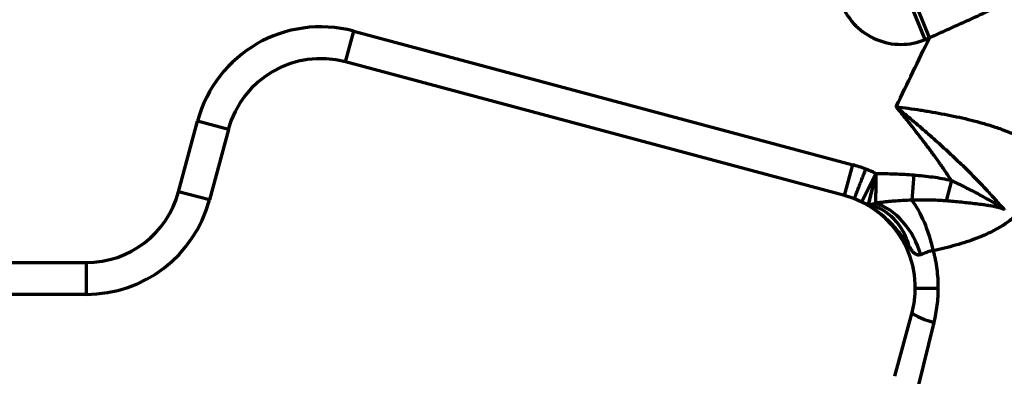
# Model space of a CAD drawing. Header units: millimetres. Extents: x -170 to 6906, y -2212 to 4257.
# Tile 263 of 440: x 4587 to 4741, y 2179 to 2235. Entities that reach past the tile are written whole.
import ezdxf

# ---------------------------------------------------------------- set-up
doc = ezdxf.new("R2010")
doc.units = ezdxf.units.MM
doc.layers.add('1', color=7, linetype='Continuous', true_color=0xffffff)
doc.styles.add('PC_TEXTSTYLE', font='ISOCP.SHX', dxfattribs={"width": 0.707, "bigfont": 'GBCBIG.SHX'})
doc.dimstyles.new('GB_DIMSTYLE', dxfattribs={"dimtxt": 50, "dimasz": 40, "dimexe": 1, "dimexo": 0, "dimgap": 1.5, "dimtad": 1, "dimdec": 1, "dimdsep": 46, "dimtxsty": 'PC_TEXTSTYLE', "dimcen": 0, "dimclrd": 256, "dimclrt": 3, "dimadec": 1, "dimazin": 2, "dimtp": 0.1, "dimtm": 0.1, "dimtfac": 0.71, "dimtdec": 1, "dimtmove": 0, "dimatfit": 3, "dimfxl": 1, "dimtfill": 1, "dimarcsym": 0})

# ---------------------------------------------------------------- blocks, each defined once
blk = doc.blocks.new('*D25')
at = {"color": 0, "lineweight": -2, "transparency": 16777216}
blk.add_line((4947.38, 3217.26), (4828.36, 3661.45), dxfattribs=at)
at = {"lineweight": -2, "transparency": 16777216}
blk.add_arc((5091.35, 2679.97), 1015.1, 107.25788, 142.74212, dxfattribs=at)
at = {"lineweight": 18, "transparency": 16777216}
for points in [[(4788.34, 3655.78), (4792.05, 3642.97), (4828.62, 3660.48)], [(4288.8, 3290.59), (4278.03, 3298.45), (4259.83, 3262.21)]]:
    blk.add_solid(points, dxfattribs=at)
at = {"layer": 'Defpoints', "color": 0, "lineweight": 18, "transparency": 16777216}
for p in [(3750.2, 3619.05), (4609.58, 3573.46), (4947.38, 3217.26), (4635.7, 2999.02), (5227.16, 2173.1)]:
    blk.add_point(p, dxfattribs=at)
at = {"color": 3, "lineweight": 18, "transparency": 16777216, "insert": (4493.91, 3533.2), "char_height": 50, "attachment_point": 5, "rotation": 35, "style": 'PC_TEXTSTYLE', "bg_fill": 3, "box_fill_scale": 1.1, "bg_fill_color": 256, "bg_fill_true_color": 13158600, "bg_fill_transparency": 0}
blk.add_mtext('40°', dxfattribs=at)
blk = doc.blocks.new('*D30')
at = {"color": 0, "lineweight": -2, "transparency": 16777216}
for p, q in [((4751.82, 2404.86), (4751.82, 1659.34)), ((4601.97, 1836.27), (4601.97, 1659.34))]:
    blk.add_line(p, q, dxfattribs=at)
at = {"lineweight": -2, "transparency": 16777216}
for p, q in [((4601.97, 1660.34), (4446.17, 1660.34)), ((4711.82, 1660.34), (4641.97, 1660.34))]:
    blk.add_line(p, q, dxfattribs=at)
at = {"lineweight": 18, "transparency": 16777216}
for points in [[(4641.97, 1667.01), (4641.97, 1653.67), (4601.97, 1660.34)], [(4711.82, 1667.01), (4711.82, 1653.67), (4751.82, 1660.34)]]:
    blk.add_solid(points, dxfattribs=at)
at = {"layer": 'Defpoints', "color": 0, "lineweight": 18, "transparency": 16777216}
for p in [(4751.82, 2404.86), (4601.97, 1836.27), (4751.82, 1660.34)]:
    blk.add_point(p, dxfattribs=at)
at = {"color": 3, "lineweight": 18, "transparency": 16777216, "insert": (4475.96, 1686.84), "char_height": 50, "attachment_point": 5, "style": 'PC_TEXTSTYLE'}
blk.add_mtext('150', dxfattribs=at)
blk = doc.blocks.new('*D31')
at = {"color": 0, "lineweight": -2, "transparency": 16777216}
for p, q in [((4751.82, 2404.86), (2648.79, 2404.86)), ((4499.54, 1877.86), (2648.79, 1877.86))]:
    blk.add_line(p, q, dxfattribs=at)
at = {"lineweight": -2, "transparency": 16777216}
blk.add_line((2649.79, 2364.86), (2649.79, 1917.86), dxfattribs=at)
at = {"lineweight": 18, "transparency": 16777216}
for points in [[(2643.12, 2364.86), (2656.45, 2364.86), (2649.79, 2404.86)], [(2643.12, 1917.86), (2656.45, 1917.86), (2649.79, 1877.86)]]:
    blk.add_solid(points, dxfattribs=at)
at = {"layer": 'Defpoints', "color": 0, "lineweight": 18, "transparency": 16777216}
for p in [(4751.82, 2404.86), (2649.79, 1877.86), (4499.54, 1877.86)]:
    blk.add_point(p, dxfattribs=at)
at = {"color": 3, "lineweight": 18, "transparency": 16777216, "insert": (2623.28, 2141.36), "char_height": 50, "attachment_point": 5, "rotation": 90, "style": 'PC_TEXTSTYLE', "bg_fill": 3, "box_fill_scale": 1.1, "bg_fill_color": 256, "bg_fill_true_color": 13158600, "bg_fill_transparency": 0}
blk.add_mtext('527', dxfattribs=at)
blk = doc.blocks.new('*D35')
at = {"color": 0, "lineweight": -2, "transparency": 16777216}
for p, q in [((2903.58, 2536.83), (2903.58, 628.33)), ((4601.97, 1836.27), (4601.97, 628.33))]:
    blk.add_line(p, q, dxfattribs=at)
at = {"lineweight": -2, "transparency": 16777216}
blk.add_line((2943.58, 629.33), (4561.97, 629.33), dxfattribs=at)
at = {"lineweight": 18, "transparency": 16777216}
for points in [[(2943.58, 636), (2943.58, 622.66), (2903.58, 629.33)], [(4561.97, 636), (4561.97, 622.66), (4601.97, 629.33)]]:
    blk.add_solid(points, dxfattribs=at)
at = {"layer": 'Defpoints', "color": 0, "lineweight": 18, "transparency": 16777216}
for p in [(2903.58, 2536.83), (4601.97, 1836.27), (4601.97, 629.33)]:
    blk.add_point(p, dxfattribs=at)
at = {"color": 3, "lineweight": 18, "transparency": 16777216, "insert": (3752.78, 655.83), "char_height": 50, "attachment_point": 5, "style": 'PC_TEXTSTYLE', "bg_fill": 3, "box_fill_scale": 1.1, "bg_fill_color": 256, "bg_fill_true_color": 13158600, "bg_fill_transparency": 0}
blk.add_mtext('1698.4', dxfattribs=at)
blk = doc.blocks.new('*D36')
at = {"color": 0, "lineweight": -2, "transparency": 16777216}
for p, q in [((6607.78, 2404.86), (6607.78, 621.64)), ((4601.97, 1836.27), (4601.97, 621.64))]:
    blk.add_line(p, q, dxfattribs=at)
at = {"lineweight": -2, "transparency": 16777216}
blk.add_line((4641.97, 622.64), (6567.78, 622.64), dxfattribs=at)
at = {"lineweight": 18, "transparency": 16777216}
for points in [[(4641.97, 629.3), (4641.97, 615.97), (4601.97, 622.64)], [(6567.78, 629.3), (6567.78, 615.97), (6607.78, 622.64)]]:
    blk.add_solid(points, dxfattribs=at)
at = {"layer": 'Defpoints', "color": 0, "lineweight": 18, "transparency": 16777216}
for p in [(6607.78, 2404.86), (4601.97, 1836.27), (6607.78, 622.64)]:
    blk.add_point(p, dxfattribs=at)
at = {"color": 3, "lineweight": 18, "transparency": 16777216, "insert": (5604.88, 649.14), "char_height": 50, "attachment_point": 5, "style": 'PC_TEXTSTYLE', "bg_fill": 3, "box_fill_scale": 1.1, "bg_fill_color": 256, "bg_fill_true_color": 13158600, "bg_fill_transparency": 0}
blk.add_mtext('2005.8', dxfattribs=at)

msp = doc.modelspace()

# ---------------------------------------------------------------- linework, layer by layer
at = {"lineweight": 18}
msp.add_arc((4755.3, 2404.86), 1852.47, 311.27438, 162.6537, dxfattribs=at)
at = {"layer": '1', "color": 0, "linetype": 'Continuous', "lineweight": 70}
for p, q in [((4728.77, 2231.87), (4726.86, 2236.49)), ((4729.44, 2232.15), (4727.52, 2236.77)), ((4637.85, 2228.35), (4639.14, 2233.18)), ((4639.14, 2233.18), (4717.38, 2212.21)), ((4728.77, 2231.87), (4729.44, 2232.15)), ((4716.09, 2207.38), (4637.85, 2228.35)), ((4611.68, 2207.98), (4614.65, 2219.03)), ((4619.48, 2217.74), (4614.65, 2219.03)), ((4619.48, 2217.74), (4616.51, 2206.69)), ((4716.09, 2207.38), (4717.38, 2212.21)), ((4720.99, 2210.86), (4718.79, 2206.37)), ((4720.99, 2210.86), (4719.82, 2206)), ((4726.97, 2210.61), (4726.66, 2206.65)), ((4732.85, 2209.74), (4732.06, 2206.53)), ((4616.51, 2206.69), (4611.68, 2207.98)), ((4580.52, 2196.86), (4597.19, 2196.86)), ((4597.19, 2196.86), (4597.19, 2191.86)), ((4597.19, 2191.86), (4580.52, 2191.86)), ((4724.01, 2179.01), (4726.69, 2189.01)), ((4730.1, 2187.46), (4727.66, 2177.45))]:
    msp.add_line(p, q, dxfattribs=at)
for centre, radius, start, end in [((4724.94, 2241.11), 10, 202.5, 292.5), ((4633.96, 2213.86), 20, 75, 165), ((4633.96, 2213.86), 15, 75, 165), ((4712.2, 2192.89), 20, 68.7851, 75), ((4712.2, 2192.89), 20, 63.9491, 68.7851), ((4597.19, 2211.86), 15, 270, 345), ((4597.19, 2211.86), 20, 270, 345), ((4712.2, 2192.89), 15, 345, 75)]:
    msp.add_arc(centre, radius, start, end, dxfattribs=at)
for centre, major_axis, ratio, start_param, end_param in [((4726.04, 2198.72), (2.44, -9.7), 0.386046, 1.47385, 2.42461), ((4717.5, 2196.27), (-2.33, -9.73), 0.900369, 2.101713, 3.138687), ((4720.88, 2196.85), (3.87, -9.22), 0.71847, 1.407106, 2.601194), ((4732.49, 2187.46), (-5.8, 1.55), 0.111546, 0, 1.176322)]:
    msp.add_ellipse(centre, major_axis=major_axis, ratio=ratio, start_param=start_param, end_param=end_param, dxfattribs=at)
for points in [[(4729.44, 2232.15), (4730.27, 2232.53), (4731.94, 2233.28), (4734.43, 2234.42), (4736.93, 2235.55), (4738.58, 2236.31), (4739.41, 2236.68)], [(4720.99, 2210.86), (4721, 2210.86), (4721.01, 2210.86), (4721.02, 2210.85)], [(4719.85, 2205.99), (4719.84, 2206), (4719.83, 2206), (4719.82, 2206)]]:
    msp.add_open_spline(points, degree=3, dxfattribs=at)
for points, knots in [([(4724.18, 2221.31), (4724.2, 2221.34), (4725.08, 2223.15), (4726.82, 2226.76), (4728.56, 2230.35), (4729.44, 2232.15)], [0, 0, 0, 0, 0.007667, 0.503833, 1, 1, 1, 1]), ([(4724.18, 2221.31), (4724.82, 2221.24), (4725.46, 2221.16), (4726.73, 2220.98), (4727.37, 2220.89), (4728.16, 2220.77), (4728.32, 2220.74), (4728.64, 2220.69), (4728.79, 2220.67), (4729.27, 2220.59), (4729.58, 2220.54), (4730.53, 2220.38), (4731.16, 2220.26), (4732.41, 2220.02), (4733.03, 2219.89), (4734.26, 2219.63), (4734.88, 2219.49), (4736.1, 2219.19), (4736.7, 2219.03), (4737.91, 2218.69), (4738.51, 2218.52), (4739.7, 2218.14), (4740.29, 2217.94), (4741.16, 2217.61), (4741.45, 2217.5), (4742.03, 2217.26), (4742.32, 2217.14), (4742.74, 2216.95), (4742.89, 2216.89), (4743.17, 2216.75), (4743.31, 2216.69), (4743.73, 2216.48), (4744.28, 2216.19), (4744.81, 2215.88), (4745.33, 2215.56), (4745.58, 2215.39), (4746.08, 2215.04), (4746.33, 2214.85), (4746.62, 2214.61), (4746.68, 2214.56), (4746.8, 2214.46), (4746.86, 2214.41), (4747.03, 2214.25), (4747.14, 2214.15), (4747.48, 2213.83), (4747.69, 2213.61), (4747.94, 2213.32), (4747.99, 2213.27), (4748.09, 2213.15), (4748.24, 2212.97), (4748.38, 2212.79), (4748.83, 2212.18), (4749.15, 2211.67), (4749.7, 2210.59), (4749.93, 2210.02), (4750.12, 2209.43)], [0, 0, 0, 0, 0.0625, 0.0625, 0.125, 0.125, 0.140625, 0.140625, 0.15625, 0.15625, 0.1875, 0.1875, 0.25, 0.25, 0.3125, 0.3125, 0.375, 0.375, 0.4375, 0.4375, 0.5, 0.5, 0.5625, 0.5625, 0.59375, 0.59375, 0.625, 0.625, 0.640625, 0.640625, 0.65625, 0.65625, 0.6875, 0.71875, 0.71875, 0.75, 0.75, 0.78125, 0.78125, 0.789062, 0.789062, 0.796875, 0.796875, 0.8125, 0.8125, 0.84375, 0.84375, 0.851562, 0.851562, 0.859375, 0.875, 0.875, 0.9375, 0.9375, 1, 1, 1, 1]), ([(4732.85, 2209.74), (4732.52, 2210.24), (4732.19, 2210.74), (4731.51, 2211.74), (4731.16, 2212.23), (4730.47, 2213.22), (4730.11, 2213.71), (4729.4, 2214.68), (4729.04, 2215.16), (4727.95, 2216.61), (4727.21, 2217.56), (4726.09, 2218.98), (4725.71, 2219.45), (4725.14, 2220.15), (4724.86, 2220.5), (4724.57, 2220.85), (4724.38, 2221.08), (4724.28, 2221.2), (4724.18, 2221.31)], [0, 0, 0, 0, 0.125, 0.125, 0.25, 0.25, 0.375, 0.375, 0.5, 0.5, 0.75, 0.75, 0.875, 0.875, 0.9375, 0.96875, 0.96875, 1, 1, 1, 1]), ([(4724.18, 2221.31), (4724.21, 2221.29), (4724.23, 2221.27), (4724.28, 2221.24), (4724.35, 2221.18), (4724.51, 2221.04), (4724.66, 2220.93), (4724.94, 2220.69), (4725.13, 2220.54), (4725.7, 2220.07), (4726.07, 2219.75), (4726.82, 2219.12), (4727.19, 2218.81), (4727.94, 2218.17), (4728.31, 2217.85), (4729.42, 2216.89), (4730.15, 2216.24), (4731.24, 2215.25), (4731.6, 2214.92), (4732.32, 2214.26), (4732.68, 2213.93), (4733.75, 2212.92), (4734.46, 2212.25), (4735.5, 2211.22), (4735.85, 2210.88), (4736.53, 2210.18), (4736.87, 2209.84), (4737.55, 2209.13), (4737.89, 2208.78), (4738.38, 2208.25), (4738.55, 2208.07), (4738.88, 2207.71), (4739.04, 2207.53), (4739.37, 2207.17), (4739.53, 2206.99), (4739.86, 2206.63), (4740.02, 2206.45), (4740.26, 2206.18), (4740.34, 2206.09), (4740.5, 2205.91), (4740.58, 2205.82), (4740.75, 2205.64), (4740.83, 2205.55), (4740.99, 2205.38), (4741.07, 2205.29), (4741.15, 2205.21)], [0, 0, 0, 0, 0.003906, 0.003906, 0.007813, 0.015625, 0.03125, 0.03125, 0.0625, 0.0625, 0.125, 0.125, 0.1875, 0.1875, 0.25, 0.25, 0.375, 0.375, 0.4375, 0.4375, 0.5, 0.5, 0.625, 0.625, 0.6875, 0.6875, 0.75, 0.75, 0.8125, 0.8125, 0.84375, 0.84375, 0.875, 0.875, 0.90625, 0.90625, 0.9375, 0.9375, 0.953125, 0.953125, 0.96875, 0.96875, 0.984375, 0.984375, 1, 1, 1, 1]), ([(4717.63, 2206.88), (4717.63, 2206.88), (4717.64, 2206.91), (4717.69, 2207.03), (4717.72, 2207.12), (4717.82, 2207.35), (4717.87, 2207.49), (4718, 2207.83), (4718.08, 2208.03), (4718.25, 2208.46), (4718.34, 2208.7), (4718.53, 2209.2), (4718.64, 2209.47), (4718.86, 2210.04), (4718.97, 2210.33), (4719.2, 2210.93), (4719.32, 2211.23), (4719.44, 2211.54)], [0, 0, 0, 0, 0.124448, 0.124448, 0.249527, 0.249527, 0.374606, 0.374606, 0.499685, 0.499685, 0.624764, 0.624764, 0.749842, 0.749842, 0.874921, 0.874921, 1, 1, 1, 1]), ([(4721.02, 2210.85), (4721, 2210.77), (4720.98, 2210.69), (4720.94, 2210.54), (4720.92, 2210.46), (4720.87, 2210.22), (4720.83, 2210.06), (4720.75, 2209.75), (4720.72, 2209.6), (4720.64, 2209.29), (4720.61, 2209.14), (4720.54, 2208.85), (4720.5, 2208.71), (4720.43, 2208.43), (4720.4, 2208.29), (4720.34, 2208.03), (4720.31, 2207.9), (4720.25, 2207.65), (4720.22, 2207.53), (4720.14, 2207.2), (4720.09, 2206.99), (4720.03, 2206.73), (4720.01, 2206.65), (4719.97, 2206.49), (4719.95, 2206.43), (4719.93, 2206.31), (4719.91, 2206.25), (4719.89, 2206.16), (4719.88, 2206.12), (4719.87, 2206.06), (4719.86, 2206.03), (4719.85, 2206), (4719.85, 2205.99), (4719.85, 2205.99)], [0, 0, 0, 0, 0.03125, 0.03125, 0.0625, 0.0625, 0.125, 0.125, 0.1875, 0.1875, 0.25, 0.25, 0.3125, 0.3125, 0.375, 0.375, 0.4375, 0.4375, 0.5, 0.5, 0.625, 0.625, 0.6875, 0.6875, 0.75, 0.75, 0.8125, 0.8125, 0.875, 0.875, 0.9375, 0.9375, 1, 1, 1, 1]), ([(4721.02, 2210.85), (4721.02, 2210.84), (4721.02, 2210.82), (4721.02, 2210.78), (4721.02, 2210.75), (4721.02, 2210.72), (4721.02, 2210.68), (4721.02, 2210.65), (4721.02, 2210.61), (4721.02, 2210.58), (4721.02, 2210.54), (4721.02, 2210.51), (4721.01, 2210.48), (4721.01, 2210.44), (4721.01, 2210.41), (4721.01, 2210.37), (4721.01, 2210.34), (4721.01, 2210.31), (4721.01, 2210.27), (4721.01, 2210.24), (4721.01, 2210.21), (4721.01, 2210.18), (4721.01, 2210.14), (4721.01, 2210.11), (4721.01, 2210.08), (4721.01, 2210.04), (4721.01, 2210.01), (4721.01, 2209.98), (4721.01, 2209.95), (4721.01, 2209.91), (4721.01, 2209.88), (4721.01, 2209.85), (4721.01, 2209.82), (4721.01, 2209.79), (4721.01, 2209.76), (4721.01, 2209.72), (4721.01, 2209.69), (4721.01, 2209.66), (4721.01, 2209.63), (4721.01, 2209.6), (4721, 2209.57), (4721, 2209.54), (4721, 2209.51), (4721, 2209.48), (4721, 2209.45), (4721, 2209.42), (4721, 2209.39), (4721, 2209.36), (4721, 2209.33), (4721, 2209.3), (4721, 2209.27), (4721, 2209.24), (4721, 2209.21), (4721, 2209.18), (4721, 2209.15), (4721, 2209.12), (4721, 2209.09), (4721, 2209.07), (4721, 2209.04), (4721, 2209.01), (4721, 2208.98), (4721, 2208.95), (4721, 2208.93), (4721, 2208.9), (4721, 2208.87), (4721, 2208.84), (4721, 2208.82), (4721, 2208.79), (4721, 2208.76), (4721, 2208.74), (4721, 2208.71), (4721, 2208.68), (4720.99, 2208.66), (4720.99, 2208.63), (4720.99, 2208.6), (4720.99, 2208.58), (4720.99, 2208.55), (4720.99, 2208.53), (4720.99, 2208.5), (4720.99, 2208.47), (4720.99, 2208.45), (4720.99, 2208.42), (4720.99, 2208.4), (4720.99, 2208.38), (4720.99, 2208.35), (4720.99, 2208.33), (4720.99, 2208.3), (4720.99, 2208.28), (4720.99, 2208.25), (4720.99, 2208.23), (4720.99, 2208.21), (4720.99, 2208.18), (4720.99, 2208.16), (4720.99, 2208.14), (4720.99, 2208.11), (4720.99, 2208.09), (4720.99, 2208.07), (4720.99, 2208.04), (4720.99, 2208.02), (4720.99, 2208), (4720.99, 2207.98), (4720.99, 2207.95), (4720.99, 2207.93), (4720.99, 2207.91), (4720.99, 2207.89), (4720.99, 2207.87), (4720.99, 2207.85), (4720.99, 2207.83), (4720.99, 2207.8), (4720.99, 2207.78), (4720.99, 2207.76), (4720.98, 2207.74), (4720.98, 2207.72), (4720.98, 2207.7), (4720.98, 2207.68), (4720.98, 2207.66), (4720.98, 2207.64), (4720.98, 2207.62), (4720.98, 2207.6), (4720.98, 2207.58), (4720.98, 2207.56), (4720.98, 2207.54), (4720.98, 2207.53), (4720.98, 2207.51), (4720.98, 2207.49), (4720.98, 2207.47), (4720.98, 2207.45), (4720.98, 2207.43), (4720.98, 2207.41), (4720.98, 2207.4), (4720.98, 2207.38), (4720.98, 2207.36), (4720.98, 2207.34), (4720.98, 2207.33), (4720.98, 2207.31), (4720.98, 2207.29), (4720.98, 2207.27), (4720.98, 2207.26), (4720.98, 2207.24), (4720.98, 2207.22), (4720.98, 2207.21), (4720.98, 2207.19), (4720.98, 2207.18), (4720.98, 2207.16), (4720.98, 2207.14), (4720.98, 2207.13), (4720.98, 2207.11), (4720.98, 2207.1), (4720.98, 2207.08), (4720.98, 2207.07), (4720.98, 2207.05), (4720.98, 2207.04), (4720.98, 2207.02), (4720.98, 2207.01), (4720.98, 2206.99), (4720.98, 2206.98), (4720.98, 2206.96), (4720.98, 2206.95), (4720.98, 2206.93), (4720.98, 2206.92), (4720.98, 2206.91), (4720.98, 2206.89), (4720.98, 2206.88), (4720.98, 2206.87), (4720.98, 2206.85), (4720.97, 2206.84), (4720.97, 2206.83), (4720.97, 2206.81), (4720.97, 2206.8), (4720.97, 2206.79), (4720.97, 2206.78), (4720.97, 2206.76), (4720.97, 2206.75), (4720.97, 2206.74), (4720.97, 2206.73), (4720.97, 2206.71), (4720.97, 2206.7), (4720.97, 2206.69), (4720.97, 2206.68), (4720.97, 2206.67), (4720.97, 2206.66), (4720.97, 2206.65), (4720.97, 2206.63), (4720.97, 2206.62), (4720.97, 2206.61), (4720.97, 2206.6), (4720.97, 2206.59), (4720.97, 2206.58), (4720.97, 2206.57), (4720.97, 2206.56), (4720.97, 2206.55), (4720.97, 2206.54), (4720.97, 2206.53), (4720.97, 2206.52), (4720.97, 2206.51), (4720.97, 2206.5), (4720.97, 2206.49), (4720.97, 2206.48), (4720.97, 2206.47), (4720.97, 2206.46), (4720.97, 2206.45), (4720.97, 2206.44), (4720.97, 2206.43), (4720.97, 2206.43), (4720.97, 2206.42), (4720.97, 2206.41), (4720.97, 2206.4), (4720.97, 2206.39), (4720.97, 2206.38), (4720.97, 2206.37), (4720.97, 2206.37), (4720.97, 2206.36), (4720.97, 2206.35), (4720.97, 2206.34), (4720.97, 2206.33), (4720.97, 2206.33), (4720.97, 2206.32), (4720.97, 2206.31), (4720.97, 2206.3), (4720.97, 2206.3), (4720.97, 2206.29), (4720.97, 2206.28), (4720.97, 2206.28), (4720.97, 2206.27), (4720.97, 2206.26), (4720.97, 2206.26), (4720.97, 2206.25), (4720.97, 2206.24), (4720.97, 2206.24), (4720.97, 2206.23), (4720.97, 2206.22), (4720.97, 2206.22), (4720.97, 2206.21), (4720.97, 2206.2), (4720.97, 2206.2), (4720.97, 2206.19), (4720.97, 2206.19), (4720.97, 2206.19)], [0, 0, 0, 0, 0.005778, 0.011543, 0.017296, 0.023035, 0.028761, 0.034474, 0.040175, 0.045862, 0.051536, 0.057197, 0.062846, 0.068481, 0.074103, 0.079712, 0.085309, 0.090892, 0.096462, 0.102019, 0.107564, 0.113095, 0.118613, 0.124118, 0.12961, 0.13509, 0.140556, 0.146009, 0.151449, 0.156877, 0.162291, 0.167692, 0.17308, 0.178455, 0.183818, 0.189167, 0.194503, 0.199826, 0.205136, 0.210433, 0.215717, 0.220989, 0.226247, 0.231492, 0.236724, 0.241943, 0.247149, 0.252342, 0.257522, 0.262689, 0.267843, 0.272984, 0.278112, 0.283227, 0.288329, 0.293418, 0.298494, 0.303557, 0.308607, 0.313644, 0.318668, 0.323679, 0.328677, 0.333662, 0.338634, 0.343593, 0.348539, 0.353471, 0.358391, 0.363298, 0.368192, 0.373073, 0.37794, 0.382795, 0.387637, 0.392466, 0.397281, 0.402084, 0.406874, 0.41165, 0.416414, 0.421165, 0.425902, 0.430627, 0.435338, 0.440037, 0.444722, 0.449395, 0.454054, 0.458701, 0.463334, 0.467955, 0.472562, 0.477157, 0.481738, 0.486306, 0.490862, 0.495404, 0.499933, 0.504449, 0.508953, 0.513443, 0.51792, 0.522384, 0.526835, 0.531274, 0.535699, 0.540111, 0.54451, 0.548896, 0.553269, 0.557629, 0.561976, 0.56631, 0.570631, 0.574938, 0.579233, 0.583515, 0.587784, 0.59204, 0.596282, 0.600512, 0.604729, 0.608933, 0.613123, 0.617301, 0.621465, 0.625617, 0.629756, 0.633881, 0.637994, 0.642093, 0.646179, 0.650253, 0.654313, 0.658361, 0.662395, 0.666416, 0.670424, 0.67442, 0.678402, 0.682371, 0.686327, 0.69027, 0.6942, 0.698117, 0.702021, 0.705912, 0.70979, 0.713655, 0.717507, 0.721346, 0.725172, 0.728985, 0.732784, 0.736571, 0.740345, 0.744105, 0.747853, 0.751588, 0.755309, 0.759018, 0.762713, 0.766396, 0.770065, 0.773721, 0.777365, 0.780995, 0.784612, 0.788217, 0.791808, 0.795386, 0.798951, 0.802503, 0.806042, 0.809568, 0.813081, 0.816581, 0.820068, 0.823542, 0.827003, 0.830451, 0.833886, 0.837307, 0.840716, 0.844112, 0.847494, 0.850864, 0.85422, 0.857564, 0.860894, 0.864212, 0.867516, 0.870808, 0.874086, 0.877351, 0.880604, 0.883843, 0.887069, 0.890282, 0.893482, 0.896669, 0.899843, 0.903004, 0.906152, 0.909287, 0.912409, 0.915518, 0.918613, 0.921696, 0.924766, 0.927823, 0.930866, 0.933897, 0.936914, 0.939919, 0.94291, 0.945889, 0.948854, 0.951806, 0.954745, 0.957672, 0.960585, 0.963485, 0.966372, 0.969246, 0.972107, 0.974955, 0.97779, 0.980612, 0.983421, 0.986217, 0.988999, 0.991769, 0.994526, 0.997269, 1, 1, 1, 1]), ([(4721.02, 2210.85), (4721.52, 2210.85), (4722.01, 2210.84), (4723, 2210.82), (4723.5, 2210.8), (4724.49, 2210.77), (4724.99, 2210.74), (4725.98, 2210.68), (4726.47, 2210.65), (4726.97, 2210.61)], [0, 0, 0, 0, 0.25, 0.25, 0.5, 0.5, 0.75, 0.75, 1, 1, 1, 1]), ([(4726.97, 2210.61), (4727.46, 2210.57), (4727.96, 2210.53), (4728.95, 2210.42), (4729.44, 2210.36), (4730.42, 2210.23), (4730.91, 2210.15), (4731.88, 2209.96), (4732.37, 2209.86), (4732.85, 2209.74)], [0, 0, 0, 0, 0.25, 0.25, 0.5, 0.5, 0.75, 0.75, 1, 1, 1, 1]), ([(4732.85, 2209.74), (4733.22, 2209.57), (4733.58, 2209.39), (4734.3, 2209.05), (4734.66, 2208.87), (4735.38, 2208.52), (4735.73, 2208.34), (4736.44, 2207.97), (4736.79, 2207.79), (4737.48, 2207.42), (4737.83, 2207.23), (4738.52, 2206.84), (4738.86, 2206.65), (4739.36, 2206.35), (4739.53, 2206.25), (4739.78, 2206.1), (4739.86, 2206.05), (4740.03, 2205.95), (4740.11, 2205.9), (4740.36, 2205.74), (4740.52, 2205.64), (4740.76, 2205.48), (4740.84, 2205.42), (4740.96, 2205.34), (4741.02, 2205.3), (4741.09, 2205.25), (4741.12, 2205.23), (4741.14, 2205.22), (4741.15, 2205.21), (4741.15, 2205.21)], [0, 0, 0, 0, 0.125, 0.125, 0.25, 0.25, 0.375, 0.375, 0.5, 0.5, 0.625, 0.625, 0.75, 0.75, 0.8125, 0.8125, 0.84375, 0.84375, 0.875, 0.875, 0.9375, 0.9375, 0.96875, 0.96875, 0.984375, 0.992188, 0.996094, 0.996094, 1, 1, 1, 1]), ([(4718.79, 2206.37), (4718.81, 2206.36), (4718.83, 2206.35), (4718.86, 2206.33), (4718.88, 2206.33), (4718.94, 2206.3), (4718.97, 2206.29), (4719.08, 2206.24), (4719.16, 2206.21), (4719.32, 2206.15), (4719.41, 2206.12), (4719.55, 2206.07), (4719.6, 2206.06), (4719.71, 2206.03), (4719.76, 2206.01), (4719.82, 2206)], [0, 0, 0, 0, 0.0625, 0.0625, 0.125, 0.125, 0.25, 0.25, 0.5, 0.5, 0.75, 0.75, 0.875, 0.875, 1, 1, 1, 1]), ([(4726.23, 2199.39), (4726.11, 2199.57), (4725.99, 2199.74), (4725.76, 2200.09), (4725.64, 2200.26), (4725.39, 2200.61), (4725.27, 2200.78), (4725.02, 2201.12), (4724.89, 2201.29), (4724.49, 2201.79), (4724.22, 2202.12), (4723.65, 2202.75), (4723.36, 2203.06), (4722.74, 2203.66), (4722.42, 2203.95), (4722, 2204.3), (4721.92, 2204.37), (4721.75, 2204.51), (4721.66, 2204.57), (4721.49, 2204.71), (4721.4, 2204.77), (4721.23, 2204.9), (4720.79, 2205.22), (4720.33, 2205.52), (4719.76, 2205.86), (4719.48, 2206.02), (4719.14, 2206.2), (4718.96, 2206.28), (4718.88, 2206.33), (4718.84, 2206.35), (4718.82, 2206.35), (4718.82, 2206.36), (4718.8, 2206.36), (4718.8, 2206.37), (4718.79, 2206.37)], [0, 0, 0, 0, 0.0625, 0.0625, 0.125, 0.125, 0.1875, 0.1875, 0.25, 0.25, 0.375, 0.375, 0.5, 0.5, 0.625, 0.625, 0.65625, 0.65625, 0.6875, 0.6875, 0.71875, 0.71875, 0.75, 0.875, 0.875, 0.9375, 0.96875, 0.984375, 0.992187, 0.996094, 0.996094, 0.998047, 0.998047, 1, 1, 1, 1]), ([(4726.66, 2206.65), (4726.17, 2206.64), (4725.69, 2206.62), (4724.73, 2206.57), (4724.25, 2206.53), (4723.54, 2206.47), (4723.3, 2206.45), (4722.83, 2206.4), (4722.6, 2206.38), (4722.13, 2206.32), (4721.89, 2206.3), (4721.43, 2206.24), (4721.2, 2206.21), (4720.97, 2206.19)], [0, 0, 0, 0, 0.25, 0.25, 0.5, 0.5, 0.625, 0.625, 0.75, 0.75, 0.875, 0.875, 1, 1, 1, 1]), ([(4732.06, 2206.53), (4731.83, 2206.55), (4731.61, 2206.57), (4731.16, 2206.6), (4730.93, 2206.61), (4730.26, 2206.64), (4729.81, 2206.65), (4728.91, 2206.66), (4728.46, 2206.67), (4727.56, 2206.66), (4727.11, 2206.66), (4726.66, 2206.65)], [0, 0, 0, 0, 0.125, 0.125, 0.25, 0.25, 0.5, 0.5, 0.75, 0.75, 1, 1, 1, 1]), ([(4741.15, 2205.21), (4741.14, 2205.21), (4741.13, 2205.21), (4741.11, 2205.22), (4741.1, 2205.23), (4741.07, 2205.24), (4741, 2205.26), (4740.94, 2205.29), (4740.81, 2205.33), (4740.72, 2205.36), (4740.46, 2205.44), (4740.28, 2205.48), (4740, 2205.55), (4739.91, 2205.57), (4739.73, 2205.61), (4739.64, 2205.63), (4739.36, 2205.69), (4739.18, 2205.72), (4738.81, 2205.78), (4738.62, 2205.81), (4738.25, 2205.87), (4738.06, 2205.9), (4737.5, 2205.98), (4737.12, 2206.02), (4736.35, 2206.11), (4735.97, 2206.16), (4735.2, 2206.24), (4734.81, 2206.28), (4734.03, 2206.35), (4733.64, 2206.39), (4732.85, 2206.46), (4732.45, 2206.5), (4732.06, 2206.53)], [0, 0, 0, 0, 0.003906, 0.003906, 0.007813, 0.007813, 0.015625, 0.03125, 0.03125, 0.0625, 0.0625, 0.125, 0.125, 0.15625, 0.15625, 0.1875, 0.1875, 0.25, 0.25, 0.3125, 0.3125, 0.375, 0.375, 0.5, 0.5, 0.625, 0.625, 0.75, 0.75, 0.875, 0.875, 1, 1, 1, 1]), ([(4720.97, 2206.19), (4720.96, 2206.18), (4720.95, 2206.18), (4720.93, 2206.16), (4720.91, 2206.15), (4720.89, 2206.14), (4720.87, 2206.14), (4720.85, 2206.13), (4720.83, 2206.12), (4720.81, 2206.11), (4720.79, 2206.1), (4720.77, 2206.09), (4720.75, 2206.08), (4720.73, 2206.07), (4720.71, 2206.07), (4720.69, 2206.06), (4720.67, 2206.05), (4720.65, 2206.05), (4720.63, 2206.04), (4720.61, 2206.03), (4720.59, 2206.03), (4720.57, 2206.02), (4720.55, 2206.01), (4720.53, 2206.01), (4720.51, 2206), (4720.49, 2206), (4720.47, 2205.99), (4720.45, 2205.99), (4720.43, 2205.99), (4720.41, 2205.98), (4720.38, 2205.98), (4720.33, 2205.97), (4720.26, 2205.96), (4720.19, 2205.96), (4720.13, 2205.96), (4720.09, 2205.96), (4720.05, 2205.96), (4720.02, 2205.96), (4719.99, 2205.97), (4719.96, 2205.97), (4719.92, 2205.98), (4719.89, 2205.98), (4719.86, 2205.99), (4719.85, 2205.99)], [0, 0, 0, 0, 0.016881, 0.03378, 0.050697, 0.067634, 0.084594, 0.101579, 0.11859, 0.135629, 0.152698, 0.1698, 0.186936, 0.204108, 0.221319, 0.238571, 0.255865, 0.273205, 0.290592, 0.308009, 0.325427, 0.342846, 0.360268, 0.377695, 0.39513, 0.412574, 0.430029, 0.447498, 0.464982, 0.482483, 0.500004, 0.56089, 0.622799, 0.685809, 0.749996, 0.778143, 0.807158, 0.837052, 0.867831, 0.899507, 0.932087, 0.965582, 1, 1, 1, 1]), ([(4742.82, 2204.1), (4742.61, 2203.91), (4742.38, 2203.73), (4741.92, 2203.37), (4741.69, 2203.21), (4741.33, 2202.96), (4741.21, 2202.88), (4740.97, 2202.72), (4740.85, 2202.65), (4740.48, 2202.42), (4740.23, 2202.28), (4739.73, 2202), (4739.48, 2201.86), (4738.97, 2201.6), (4738.71, 2201.48), (4737.93, 2201.12), (4737.4, 2200.9), (4736.32, 2200.48), (4735.77, 2200.28), (4734.66, 2199.91), (4734.1, 2199.74), (4732.95, 2199.42), (4732.38, 2199.27), (4731.2, 2198.98), (4730.61, 2198.85), (4730, 2198.72)], [0, 0, 0, 0, 0.0625, 0.0625, 0.125, 0.125, 0.15625, 0.15625, 0.1875, 0.1875, 0.25, 0.25, 0.3125, 0.3125, 0.375, 0.375, 0.5, 0.5, 0.625, 0.625, 0.75, 0.75, 0.875, 0.875, 1, 1, 1, 1]), ([(4728.05, 2198.09), (4727.96, 2198.06), (4727.87, 2198.04), (4727.73, 2198.03), (4727.69, 2198.03), (4727.63, 2198.04), (4727.6, 2198.04), (4727.56, 2198.05), (4727.54, 2198.05), (4727.43, 2198.08), (4727.35, 2198.12), (4727.25, 2198.18), (4727.23, 2198.19), (4727.2, 2198.22), (4727.18, 2198.24), (4727.12, 2198.28), (4727.08, 2198.31), (4726.97, 2198.41), (4726.9, 2198.49), (4726.8, 2198.61), (4726.76, 2198.65), (4726.69, 2198.74), (4726.66, 2198.78), (4726.56, 2198.91), (4726.49, 2199.01), (4726.36, 2199.2), (4726.29, 2199.29), (4726.23, 2199.39)], [0, 0, 0, 0, 0.125, 0.125, 0.1875, 0.1875, 0.21875, 0.21875, 0.25, 0.25, 0.375, 0.375, 0.40625, 0.40625, 0.4375, 0.4375, 0.5, 0.5, 0.625, 0.625, 0.6875, 0.6875, 0.75, 0.75, 0.875, 0.875, 1, 1, 1, 1]), ([(4730, 2198.72), (4729.91, 2198.71), (4729.81, 2198.69), (4729.67, 2198.67), (4729.62, 2198.66), (4729.53, 2198.64), (4729.49, 2198.63), (4729.26, 2198.57), (4729.09, 2198.51), (4728.77, 2198.39), (4728.62, 2198.33), (4728.4, 2198.23), (4728.33, 2198.2), (4728.18, 2198.14), (4728.11, 2198.12), (4728.05, 2198.09)], [0, 0, 0, 0, 0.125, 0.125, 0.1875, 0.1875, 0.25, 0.25, 0.5, 0.5, 0.75, 0.75, 0.875, 0.875, 1, 1, 1, 1]), ([(4730, 2198.72), (4730.02, 2198.66), (4730.03, 2198.6), (4730.06, 2198.48), (4730.11, 2198.3), (4730.21, 2197.88), (4730.28, 2197.52), (4730.43, 2196.79), (4730.58, 2195.82), (4730.67, 2194.84), (4730.74, 2193.85), (4730.75, 2193.36), (4730.75, 2192.86)], [0, 0, 0, 0, 0.03125, 0.03125, 0.0625, 0.125, 0.25, 0.25, 0.5, 0.75, 0.75, 1, 1, 1, 1]), ([(4727.2, 2192.86), (4727.2, 2192.86), (4727.23, 2192.86), (4727.31, 2192.86), (4727.37, 2192.86), (4727.47, 2192.86), (4727.49, 2192.86), (4727.53, 2192.86), (4727.54, 2192.86), (4727.56, 2192.86), (4727.62, 2192.86), (4727.69, 2192.86), (4727.87, 2192.86), (4728.01, 2192.86), (4728.24, 2192.86), (4728.33, 2192.86), (4728.43, 2192.86), (4728.46, 2192.86), (4728.5, 2192.86), (4728.52, 2192.86), (4728.59, 2192.86), (4728.64, 2192.86), (4728.88, 2192.86), (4729.08, 2192.86), (4729.51, 2192.86), (4729.74, 2192.86), (4730.02, 2192.86), (4730.05, 2192.86), (4730.11, 2192.86), (4730.2, 2192.86), (4730.3, 2192.86), (4730.49, 2192.86), (4730.62, 2192.86), (4730.75, 2192.86)], [0, 0, 0, 0, 0.125, 0.125, 0.25, 0.25, 0.28125, 0.28125, 0.296875, 0.296875, 0.3125, 0.375, 0.375, 0.5, 0.5, 0.5625, 0.5625, 0.578125, 0.578125, 0.59375, 0.59375, 0.625, 0.625, 0.75, 0.75, 0.875, 0.875, 0.890625, 0.890625, 0.90625, 0.9375, 0.9375, 1, 1, 1, 1]), ([(4730.75, 2192.86), (4730.75, 2192.4), (4730.72, 2191.49), (4730.6, 2190.14), (4730.46, 2189.24), (4730.3, 2188.35), (4730.21, 2187.9), (4730.1, 2187.46)], [0, 0, 0, 0, 0.25, 0.5, 0.75, 0.75, 1, 1, 1, 1])]:
    msp.add_open_spline(points, degree=3, knots=knots, dxfattribs=at)

# ---------------------------------------------------------------- next in the draw order: dimensions: what is measured, and where the dimension line sits
at = {"lineweight": 18}
dim = msp.add_angular_dim_2l(base=(4609.58, 3573.46), line1=((5227.16, 2173.1), (4947.38, 3217.26)), line2=((3750.2, 3619.05), (4635.7, 2999.02)), dimstyle='GB_DIMSTYLE', dxfattribs=at)
dim.commit()
dim.dimension.update_dxf_attribs({"geometry": '*D25', "text_midpoint": (4493.91, 3533.2)})

# ---------------------------------------------------------------- next in the draw order: dimensions: what is measured, and where the dimension line sits
dim = msp.add_linear_dim(base=(4751.82, 1660.34), p1=(4601.97, 1836.27), p2=(4751.82, 2404.86), text='150', dimstyle='GB_DIMSTYLE', override={"dimtfill": 0}, dxfattribs=at)
dim.commit()
dim.dimension.update_dxf_attribs({"geometry": '*D30', "text_midpoint": (4475.96, 1660.34), "dimtype": 160})

# ---------------------------------------------------------------- next in the draw order: dimensions: what is measured, and where the dimension line sits
dim = msp.add_linear_dim(base=(2649.79, 1877.86), p1=(4751.82, 2404.86), p2=(4499.54, 1877.86), angle=90, text='527', dimstyle='GB_DIMSTYLE', dxfattribs=at)
dim.commit()
dim.dimension.update_dxf_attribs({"geometry": '*D31', "text_midpoint": (2623.28, 2141.36)})

# ---------------------------------------------------------------- next in the draw order: dimensions: what is measured, and where the dimension line sits
dim = msp.add_linear_dim(base=(4601.97, 629.33), p1=(2903.58, 2536.83), p2=(4601.97, 1836.27), dimstyle='GB_DIMSTYLE', dxfattribs=at)
dim.commit()
dim.dimension.update_dxf_attribs({"geometry": '*D35', "text_midpoint": (3752.78, 655.83)})

# ---------------------------------------------------------------- next in the draw order: dimensions: what is measured, and where the dimension line sits
dim = msp.add_linear_dim(base=(6607.78, 622.64), p1=(4601.97, 1836.27), p2=(6607.78, 2404.86), dimstyle='GB_DIMSTYLE', dxfattribs=at)
dim.commit()
dim.dimension.update_dxf_attribs({"geometry": '*D36', "text_midpoint": (5604.88, 649.14)})

doc.saveas('drawing.dxf')
